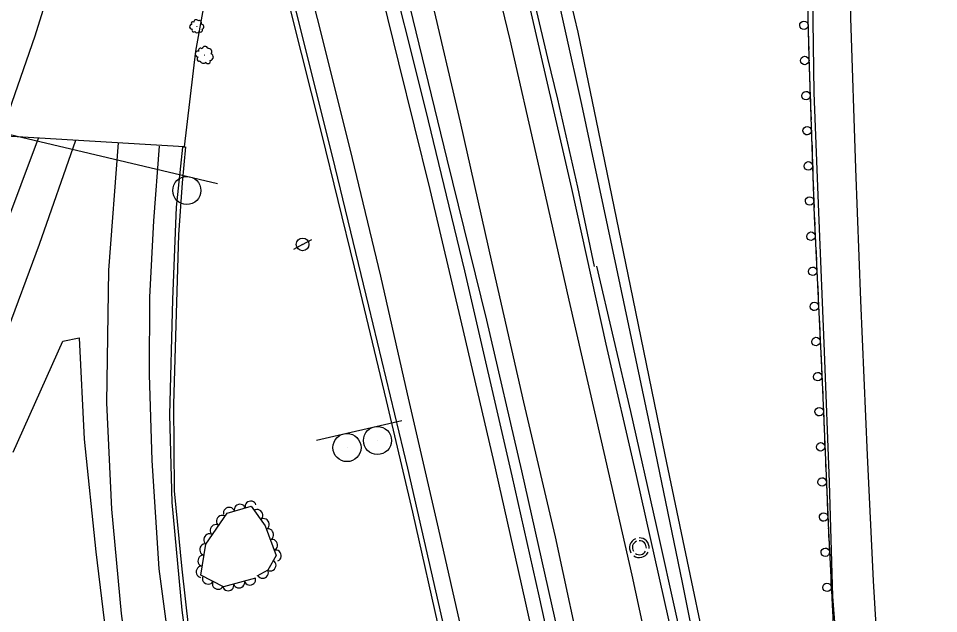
# Model space of a CAD drawing. Extents: x 1722896 to 1754269, y 648279 to 666297.
# Drawn here: x 1739766.7 to 1740094.2, y 650384.8 to 650596.5 of the extents above; entities that cross this region are included whole.
import ezdxf

# ---------------------------------------------------------------- set-up
doc = ezdxf.new("R2010")
doc.units = 0
for name, color, linetype in [('DESIGN - CENTERLINE - Proposed', 7, 'Continuous'), ('DESIGN - PUBLIC HEARING - Shapes', 7, 'Continuous'), ('DESIGN - SCRATCH - User 1', 7, 'Continuous'), ('SURVEY - CENTERLINE - Preliminary Text', 7, 'Continuous'), ('SURVEY - DTM - Breaklines', 7, 'Continuous'), ('SURVEY - VEGETATION - Features with Text', 7, 'Continuous')]:
    doc.layers.add(name, color=color, linetype=linetype)

msp = doc.modelspace()

# ---------------------------------------------------------------- linework, layer by layer
at = {"layer": 'DESIGN - CENTERLINE - Proposed'}
for points in [[(1739944.47, 650991.43), (1739921.41, 650919.96), (1739904.45, 650865.06), (1739890.43, 650820.56), (1739873.63, 650766.42), (1739858.97, 650715.54), (1739844.53, 650661.51), (1739835.38, 650616.38), (1739829.76, 650584.83), (1739825.69, 650550.86), (1739760.36, 650554.7), (1739772.67, 650590.28), (1739785.3, 650630.69), (1739797.05, 650666.24), (1739808.36, 650703.66), (1739820.34, 650741.14), (1739832.51, 650779.1), (1739845.61, 650821), (1739859.85, 650867.09), (1739874.42, 650913.87), (1739889.78, 650962.56), (1739902.4, 651003.84), (1739944.47, 650991.43)], [(1739913.33, 650799.52), (1739912.65, 650808.93), (1739920.51, 650809.96), (1739921.57, 650794.9), (1739928.92, 650758.75), (1739937.1, 650719.21), (1739947.39, 650672.74), (1739956.72, 650629.93), (1739965.85, 650591.63), (1739975.34, 650545.72), (1739985.38, 650496.72), (1739996.72, 650441.3), (1740006.21, 650396.03), (1740016.52, 650346.91), (1740023.22, 650314.54), (1740032.46, 650269.85), (1740045.72, 650205.23), (1740056.71, 650151.35), (1740066.17, 650106.13), (1740076, 650051.06), (1740085.5, 649989.53), (1740093.71, 649923.36), (1740096.88, 649902.73)], [(1740090.85, 649923.33), (1740082.05, 649988.55), (1740072.85, 650047.27), (1740063.63, 650095.05), (1740055.74, 650136.89), (1740047.78, 650177.03), (1740039.49, 650218.85), (1740031.03, 650261.48), (1740023.03, 650300.6), (1740012.33, 650349.5), (1740003.05, 650395.86), (1739992.77, 650445.76), (1739979.56, 650508.05), (1739967.23, 650565.84), (1739949.78, 650644.2), (1739934.81, 650713.45), (1739920.46, 650779.77), (1739917.28, 650793.29), (1739913.33, 650799.52)]]:
    msp.add_lwpolyline(points, dxfattribs=at)
at = {"layer": 'DESIGN - PUBLIC HEARING - Shapes'}
for p, q in [((1739747.8, 650558.97), (1739837.56, 650537.84)), ((1739826.68, 650535.27), (1739826.68, 650535.27)), ((1739872.82, 650446.46), (1739903.13, 650453.5)), ((1739894.54, 650446.37), (1739894.54, 650446.37)), ((1739883.68, 650443.85), (1739883.68, 650443.85))]:
    msp.add_line(p, q, dxfattribs=at)
for centre in [(1739826.65, 650535.29), (1739883.64, 650443.87), (1739894.5, 650446.39)]:
    msp.add_circle(centre, 5, dxfattribs=at)
at = {"layer": 'DESIGN - SCRATCH - User 1'}
for points in [[(1740047.32, 650862.78), (1740046.98, 650816.22), (1740046.64, 650776.97), (1740045.87, 650725.62), (1740046.33, 650678.57), (1740046.73, 650634.45), (1740048.03, 650582.74), (1740049.96, 650526.19), (1740052.64, 650469.96), (1740054.95, 650414.44), (1740058.12, 650352.5), (1740062.77, 650299.48), (1740066.66, 650253.19), (1740070.81, 650204.19), (1740075.46, 650154.82), (1740080.78, 650108.78), (1740085.99, 650058.1), (1740091.79, 650009.78)], [(1739868.31, 650747.95), (1739878.34, 650707.69), (1739891.84, 650656.8), (1739904.88, 650605.42), (1739919.15, 650546.43), (1739933.32, 650489.21), (1739945.7, 650435.58), (1739960, 650372.31), (1739973.31, 650309.84), (1739987.14, 650244.28), (1739998.39, 650189.2), (1740006.12, 650149.05), (1740013.29, 650113.05), (1740022.12, 650065.27), (1740033.01, 650002.94), (1740034.7, 649994.63)], [(1740030.44, 649993.5), (1740025.53, 650026.7), (1740013.49, 650092.58), (1740002.8, 650149.42), (1739988.91, 650218.16), (1739977.09, 650276.31), (1739964.1, 650336), (1739952.04, 650391.19), (1739942.4, 650433.85), (1739925.55, 650506.74), (1739911.76, 650563.97), (1739896.69, 650624.09), (1739882.06, 650680.89), (1739870.67, 650725.31), (1739865.75, 650739.07)], [(1740047.69, 650596.35), (1740047.81, 650591.76)], [(1740047.85, 650590.16), (1740047.91, 650587.81)], [(1740047.91, 650587.81), (1740047.96, 650585.46)], [(1740048, 650583.86), (1740048.03, 650582.74), (1740048.15, 650579.26)], [(1740048.21, 650577.66), (1740048.29, 650575.31)], [(1740048.29, 650575.31), (1740048.36, 650572.96)], [(1740048.42, 650571.37), (1740048.57, 650566.77)], [(1740048.63, 650565.17), (1740048.71, 650562.82)], [(1740048.71, 650562.82), (1740048.79, 650560.47)], [(1740048.84, 650558.87), (1740049, 650554.28)], [(1739828.77, 650357.35), (1739824.96, 650386.07), (1739821.42, 650424.36), (1739820.56, 650455.48), (1739821.68, 650496.56), (1739823.01, 650529.39), (1739825.18, 650550.73), (1739826.21, 650550.82), (1739824.95, 650538.04), (1739823.65, 650519.57), (1739823, 650495.51), (1739821.93, 650459.28), (1739822.17, 650428.53), (1739824.83, 650400.6), (1739829.53, 650359.54)], [(1740049.05, 650552.68), (1740049.14, 650550.33)], [(1740049.14, 650550.33), (1740049.22, 650547.98)], [(1740049.27, 650546.38), (1740049.43, 650541.78)], [(1740049.48, 650540.18), (1740049.56, 650537.84)], [(1740049.56, 650537.84), (1740049.64, 650535.49)], [(1740049.69, 650533.89), (1740049.85, 650529.29)], [(1740049.91, 650527.69), (1740049.96, 650526.19), (1740050, 650525.34)], [(1740050, 650525.34), (1740050.11, 650523)], [(1740050.19, 650521.4), (1740050.4, 650516.8)], [(1740050.48, 650515.2), (1740050.59, 650512.86)], [(1740050.59, 650512.86), (1740050.71, 650510.51)], [(1740050.78, 650508.91), (1740051, 650504.32)], [(1740051.08, 650502.72), (1740051.19, 650500.37)], [(1740051.19, 650500.37), (1740051.3, 650498.03)], [(1740051.38, 650496.43), (1740051.6, 650491.83)], [(1740051.67, 650490.23), (1740051.79, 650487.89)], [(1740051.79, 650487.89), (1740051.9, 650485.54)], [(1740051.97, 650483.94), (1740052.19, 650479.35)], [(1740052.27, 650477.75), (1740052.38, 650475.4)], [(1740052.38, 650475.4), (1740052.49, 650473.05)], [(1740052.57, 650471.45), (1740052.64, 650469.96), (1740052.77, 650466.86)], [(1740052.84, 650465.26), (1740052.94, 650462.91)], [(1740052.94, 650462.91), (1740053.03, 650460.57)], [(1740053.1, 650458.97), (1740053.29, 650454.37)], [(1740053.36, 650452.77), (1740053.46, 650450.42)], [(1740053.46, 650450.42), (1740053.55, 650448.08)], [(1740053.62, 650446.48), (1740053.81, 650441.88)], [(1740053.88, 650440.28), (1740053.98, 650437.93)], [(1740053.98, 650437.93), (1740054.07, 650435.59)], [(1740054.14, 650433.99), (1740054.33, 650429.39)], [(1740054.4, 650427.79), (1740054.5, 650425.45)], [(1740054.5, 650425.45), (1740054.59, 650423.1)], [(1740054.66, 650421.5), (1740054.85, 650416.9)], [(1740054.92, 650415.3), (1740054.95, 650414.44), (1740055.03, 650412.96)], [(1740055.03, 650412.96), (1740055.15, 650410.61)], [(1740055.23, 650409.01), (1740055.47, 650404.42)], [(1740055.55, 650402.82), (1740055.67, 650400.47)], [(1740055.67, 650400.47), (1740055.79, 650398.13)], [(1740055.87, 650396.53), (1740056.1, 650391.93)], [(1740056.18, 650390.34), (1740056.3, 650387.99)], [(1740056.3, 650387.99), (1740056.42, 650385.64)]]:
    msp.add_lwpolyline(points, dxfattribs=at)
for centre, start, end in [((1740046.25, 650594.04), 114.6987, 114.6888), ((1740046.57, 650581.53), 115.2091, 115.1993), ((1740047, 650569.04), 115.2091, 115.1993), ((1740047.42, 650556.55), 115.2091, 115.1993), ((1740047.85, 650544.05), 115.2091, 115.1993), ((1740048.27, 650531.56), 115.2091, 115.1993), ((1740048.8, 650519.05), 115.9949, 115.9851), ((1740049.39, 650506.57), 115.9949, 115.9851), ((1740049.99, 650494.08), 115.9949, 115.9851), ((1740050.58, 650481.59), 115.9949, 115.9851), ((1740051.18, 650469.12), 115.645, 115.6352), ((1740051.7, 650456.63), 115.645, 115.6352), ((1740052.22, 650444.14), 115.645, 115.6352), ((1740052.74, 650431.65), 115.645, 115.6352), ((1740053.26, 650419.16), 115.645, 115.6352), ((1740053.85, 650406.66), 116.184, 116.1742), ((1740054.49, 650394.18), 116.184, 116.1742)]:
    msp.add_arc(centre, 1.5, start, end, dxfattribs=at)
at = {"layer": 'SURVEY - CENTERLINE - Preliminary Text'}
for points in [[(1739971.74, 650508.3), (1739965.76, 650536.45), (1739958.74, 650567.75), (1739955.13, 650582.34), (1739946.38, 650619.64), (1739936.65, 650658.56), (1739925.49, 650702.47), (1739914.99, 650742.39), (1739908.82, 650768.07), (1739906.87, 650786.09), (1739908.34, 650809.42), (1739914.34, 650827.49), (1739923.3, 650843.83), (1739933.65, 650858.85), (1739944.18, 650869.27), (1739961.21, 650881.88), (1739975.5, 650890.88), (1739992.41, 650900.23), (1739998.42, 650901.9), (1740017.14, 650906.81), (1740048.24, 650915.02)], [(1740104.23, 650025.36), (1740100.81, 650050.6), (1740094.82, 650105.4), (1740090.26, 650148.07), (1740087.09, 650182.32), (1740082.78, 650226.59), (1740079.34, 650266.76), (1740076.01, 650312.22), (1740073.73, 650350.88), (1740071.01, 650396.54), (1740068.92, 650441.19), (1740066.46, 650496.15), (1740064.69, 650543.14), (1740062.91, 650596.72), (1740062.12, 650644.94), (1740061.59, 650694.68), (1740061.65, 650743.08), (1740062.22, 650795.13), (1740062.92, 650846.39), (1740063.6, 650868.8)], [(1740093.04, 650010.12), (1740087.76, 650053.32), (1740082.57, 650100.97), (1740078.03, 650142.44), (1740072.66, 650195.66), (1740066.76, 650262.63), (1740063.1, 650307.28), (1740059.82, 650348.23), (1740056.57, 650390.96), (1740055.4, 650431.57), (1740053.6, 650478.09), (1740051.55, 650527.58), (1740049.95, 650569.98), (1740049.27, 650612.72), (1740048.37, 650631.49), (1740048.28, 650671.11), (1740048.39, 650717.5), (1740048.11, 650755.75), (1740048.58, 650790.68), (1740049.35, 650837.36), (1740049.54, 650863.74)], [(1739889.58, 650796.14), (1739897.44, 650763.53), (1739909.17, 650720.99), (1739920.48, 650675.81), (1739931.99, 650628.61), (1739941.65, 650588.92), (1739951.5, 650545.68), (1739962.58, 650496.27), (1739974.09, 650446.26), (1739985.01, 650398.49), (1739991.51, 650368.3)], [(1739904.78, 650782.55), (1739906.63, 650766.11), (1739912.72, 650741.09), (1739922.47, 650703.79), (1739934.01, 650659.77), (1739948.12, 650602.76), (1739963.58, 650536.04), (1739975.82, 650480.64), (1739986.62, 650433.97), (1739998.02, 650382.57), (1740007.79, 650336.97), (1740013.45, 650305.62), (1740017.58, 650274.44), (1740022.25, 650237.27), (1740026.98, 650201.79), (1740033.88, 650165.11), (1740043.14, 650114.96), (1740052.21, 650061.48), (1740059.15, 650020.3), (1740062.28, 650001.95)], [(1740039.53, 649995.91), (1740031.53, 650043.24), (1740022.5, 650094.67), (1740014.38, 650141.42), (1740006.17, 650183.99), (1739997.65, 650226.18), (1739989.42, 650267.37), (1739980.24, 650310.38), (1739968.42, 650363.03), (1739957.83, 650412.18), (1739946.61, 650460.08), (1739935.32, 650509.46), (1739924.03, 650559.63), (1739913.49, 650604.73), (1739902.2, 650653.39), (1739887.12, 650710.33), (1739876.75, 650740.45), (1739870.85, 650756.76)], [(1739863.35, 650730.75), (1739870.47, 650704.47), (1739882.37, 650658.47), (1739892.23, 650620.33), (1739901.99, 650580.66), (1739913.09, 650535.68), (1739924.42, 650487.89), (1739935.67, 650439.68), (1739945.69, 650395.43), (1739955.47, 650351.47), (1739966.06, 650304.16), (1739976.04, 650256.42), (1739984.52, 650214.59), (1739994.71, 650163.28), (1740004.76, 650110.81), (1740014.65, 650057.41), (1740020.35, 650024.5)], [(1739850.84, 650685.14), (1739851.01, 650684.49), (1739862.83, 650637.04), (1739872.99, 650596.49), (1739884.65, 650550.12), (1739895.52, 650504.83), (1739905.1, 650463.04), (1739916.07, 650415.24), (1739924.93, 650376.52), (1739938.25, 650317.79), (1739948.11, 650271), (1739959.06, 650219.07), (1739969.29, 650167.86), (1739978.91, 650117.7), (1739990.05, 650058.43), (1739998.95, 650006.86), (1740001.75, 649991)], [(1739847.32, 650671.97), (1739851.74, 650654.06), (1739865.47, 650599.14), (1739879.27, 650543.64), (1739891.36, 650494.16), (1739905.18, 650436.5), (1739918.61, 650377.88), (1739929.87, 650325.51), (1739941.97, 650269.63), (1739953.23, 650214.19), (1739963.56, 650160.72), (1739972.94, 650112.64), (1739982.41, 650060.81), (1739992.26, 650008.28), (1739993.22, 650002.22)], [(1739846.47, 650668.8), (1739846.51, 650668.66), (1739852.68, 650643.76), (1739863.66, 650598.72), (1739874.61, 650555.46), (1739886.23, 650507.98), (1739897.61, 650460.61), (1739906.98, 650420.9), (1739917.07, 650376.05), (1739924.74, 650339.61), (1739934.96, 650294.52), (1739944.67, 650246.77), (1739954.28, 650201.29), (1739962.08, 650160.46), (1739970.19, 650118.71), (1739978.56, 650073.42), (1739986.76, 650029.05), (1739989.95, 650010.35), (1739990.64, 650006.01)], [(1739555.64, 650210.14), (1739576.42, 650229.12), (1739595.86, 650249.23), (1739621.25, 650277.09), (1739649.63, 650312.11), (1739666.99, 650336.3), (1739682.41, 650359.87), (1739702.69, 650392.78), (1739722.05, 650430.66), (1739735.28, 650458.19), (1739749.1, 650492.79), (1739761.56, 650520.95), (1739773.84, 650553.96)], [(1739786.99, 650553.03), (1739774.11, 650516.05), (1739761.94, 650483.09), (1739742.01, 650437.26), (1739725.87, 650404.21), (1739705.18, 650366.24), (1739681.1, 650329.68), (1739655.64, 650294.6), (1739627.74, 650261.25), (1739600.76, 650232.14), (1739577.23, 650209.78), (1739560.28, 650194.54)], [(1739802.19, 650552.24), (1739798.79, 650506.98), (1739798.03, 650459.74), (1739799.9, 650421.98), (1739803.26, 650384.88), (1739807.84, 650351.16), (1739814.13, 650316.83), (1739823.78, 650275.49), (1739836.93, 650233.17), (1739849.33, 650197.78), (1739865.54, 650159.22), (1739882.51, 650123.94), (1739898.7, 650093.44), (1739918.45, 650060.87), (1739931.55, 650040.8), (1739943.75, 650023.53)], [(1739955.58, 650032.1), (1739934.09, 650063.96), (1739916.43, 650094), (1739897.22, 650129.17), (1739880.93, 650162.89), (1739869.23, 650189.59), (1739858.21, 650217.9), (1739848.27, 650247.22), (1739839.78, 650275.29), (1739832.72, 650304.1), (1739826.21, 650336.04), (1739821.27, 650366.96), (1739816.76, 650400.78), (1739814.33, 650439.23), (1739813.36, 650469.88), (1739813.54, 650497.35), (1739814.87, 650524.47), (1739816.92, 650551.06)], [(1740071.8, 650004.48), (1740066.17, 650037.4), (1740059.62, 650074.51), (1740051.97, 650120.67), (1740043.89, 650162.37), (1740036.86, 650196.96), (1740030.94, 650234.18), (1740024.2, 650275.58), (1740016.61, 650311.37), (1740008.76, 650348.8), (1739993.81, 650416.22), (1739984.69, 650456.66), (1739972.51, 650508.38)], [(1739764.85, 650442.27), (1739782.56, 650481.73), (1739788.36, 650482.9), (1739790.17, 650446.87), (1739794.28, 650406.86), (1739799.31, 650365.82), (1739804.6, 650333.99), (1739813.29, 650293.08), (1739821.52, 650260.42), (1739834.98, 650217.41), (1739849.32, 650180.22), (1739863.92, 650146.89), (1739878.69, 650116.94), (1739898.28, 650082.41), (1739916.9, 650051.17), (1739938.72, 650019.88)]]:
    msp.add_lwpolyline(points, dxfattribs=at)
at = {"layer": 'SURVEY - DTM - Breaklines'}
for q in [(1739871.15, 650517.92), (1739864.57, 650514.32)]:
    msp.add_line((1739867.86, 650516.12), q, dxfattribs=at)
msp.add_circle((1739867.86, 650516.12), 2.25, dxfattribs=at)
for radius, start, end in [(3.5, 113.8254, 211.1202), (2.5, 114.6278, 211.066), (3.5, 355.4191, 91.8654), (2.5, 355.4164, 91.9614), (3.5, 235.2622, 332.0553), (2.5, 235.1801, 332.0147)]:
    msp.add_arc((1739987.7, 650408.27), radius, start, end, dxfattribs=at)
at = {"layer": 'SURVEY - VEGETATION - Features with Text'}
msp.add_lwpolyline([(1739851.08, 650397.38), (1739839.69, 650394.38), (1739831.69, 650398.5), (1739833.42, 650409.55), (1739841, 650420.53), (1739849.52, 650423), (1739854.57, 650415.99), (1739858.4, 650405.45), (1739855.54, 650400.29), (1739851.55, 650398.14)], dxfattribs=at)
for centre, radius in [((1739830.24, 650593.65), 0.0279), ((1739833.01, 650583.41), 0.0364)]:
    msp.add_circle(centre, radius, dxfattribs=at)
for centre, radius, start, end in [((1739829.92, 650595.22), 0.8, 29.1406, 185.9295), ((1739828.45, 650593.49), 0.798, 91.2774, 284.6971), ((1739828.78, 650594.71), 0.549, 51.2567, 230.0024), ((1739829.07, 650592.28), 0.608, 133.8961, 311.2152), ((1739831.02, 650594.79), 0.911, 338.1933, 115.7175), ((1739831.53, 650592.31), 0.668, 219.342, 34.3423), ((1739831.78, 650593.55), 0.906, 289.0891, 84.9276), ((1739830.22, 650592.24), 0.861, 209.1831, 336.0288), ((1739831.53, 650585.23), 0.716, 36.3417, 215.0873), ((1739833.14, 650585.49), 1.04, 14.2255, 171.0145), ((1739830.7, 650583.81), 1.04, 76.3624, 269.7821), ((1739831.08, 650582.07), 0.792, 118.9811, 296.3002), ((1739834.37, 650584.58), 1.19, 323.2783, 100.8025), ((1739834.92, 650582.76), 1.18, 274.1741, 70.0126), ((1739832.52, 650581.64), 1.12, 194.2681, 321.1138), ((1739834.19, 650581.3), 0.871, 204.427, 19.4273)]:
    msp.add_arc(centre, radius, start, end, dxfattribs=at)
for centre, major_axis in [((1739841.67, 650420.72), (1.92, 0.56)), ((1739845.51, 650421.84), (1.92, 0.56)), ((1739849.35, 650422.95), (1.92, 0.56)), ((1739839.12, 650417.81), (1.14, 1.65)), ((1739851.76, 650419.89), (1.17, -1.62)), ((1739836.85, 650414.52), (1.14, 1.65)), ((1739854.1, 650416.65), (1.17, -1.62)), ((1739834.57, 650411.23), (1.14, 1.65)), ((1739855.66, 650412.99), (0.68, -1.88)), ((1739833.11, 650407.62), (0.31, 1.98)), ((1739857.03, 650409.23), (0.68, -1.88)), ((1739858.39, 650405.47), (0.68, -1.88)), ((1739832.5, 650403.66), (0.31, 1.98)), ((1739856.48, 650401.97), (-0.97, -1.75)), ((1739831.88, 650399.71), (0.31, 1.98)), ((1739853.72, 650399.31), (-1.76, -0.95)), ((1739834.16, 650397.23), (-1.78, 0.92)), ((1739837.71, 650395.4), (-1.78, 0.92)), ((1739845.27, 650395.85), (-1.93, -0.51)), ((1739849.14, 650396.87), (-1.93, -0.51)), ((1739841.41, 650394.83), (-1.93, -0.51))]:
    msp.add_ellipse(centre, major_axis=major_axis, ratio=0.940188, start_param=0, end_param=3.141593, dxfattribs=at)

doc.saveas('drawing.dxf')
